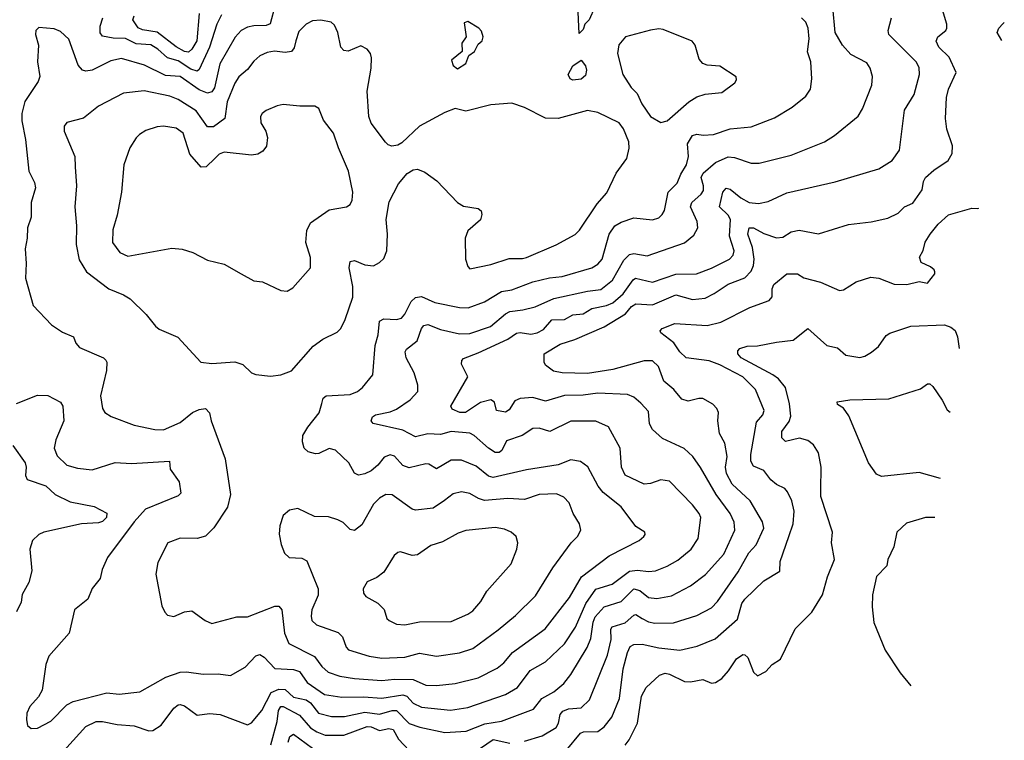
# Model space of a CAD drawing. Extents: x 1921360 to 2014538, y 768294 to 907744.
# Tile 295 of 412: x 2002880 to 2007570, y 853184 to 856616. Entities that reach past the tile are written whole.
import ezdxf

# ---------------------------------------------------------------- set-up
doc = ezdxf.new("R2010")
doc.units = 0

msp = doc.modelspace()

# ---------------------------------------------------------------- linework, layer by layer
at = {"layer": '0CON10XD'}
for points in [[(2004097.5, 856685), (2004073.4, 856596.6), (2004055, 856588.7), (2003995, 856587.5), (2003965, 856580), (2003935, 856564.6), (2003906.9, 856533.1), (2003834.2, 856405.8), (2003809.1, 856290.9), (2003795, 856271.9), (2003775, 856266.6), (2003735, 856282.5), (2003645, 856345.2), (2003575, 856349.5), (2003475, 856398.8), (2003365, 856430.9), (2003315, 856420.9), (2003225, 856376), (2003195, 856371.2), (2003178.8, 856375), (2003159.3, 856399.3), (2003115, 856523.8), (2003075, 856559.2), (2003045, 856572.5), (2002970.8, 856579.2), (2002956.7, 856565), (2002956.2, 856545), (2002970, 856495), (2002965.6, 856415), (2002976.7, 856345), (2002968.8, 856321.2), (2002905, 856226), (2002890.6, 856169.4), (2002890, 856135), (2002907.5, 856045), (2002924.7, 855895), (2002950.8, 855840.8), (2002956.2, 855815), (2002935.5, 855745), (2002935.4, 855675), (2002917.5, 855625), (2002916.7, 855575), (2002905.7, 855525), (2002910.8, 855455), (2002907.8, 855385), (2002944.3, 855255), (2003032.5, 855162.5), (2003085, 855128.1), (2003136, 855105), (2003148, 855075), (2003166, 855055), (2003280, 855005), (2003291.2, 854995), (2003296.2, 854985), (2003293.8, 854945), (2003265.8, 854824.2), (2003274.4, 854764.4), (2003286.7, 854745), (2003315.8, 854725.8), (2003425, 854684.4), (2003524.6, 854664.6), (2003565, 854663.1), (2003645, 854697.1), (2003704.2, 854745), (2003735, 854760), (2003765, 854764.2), (2003784.4, 854744.4), (2003793.1, 854705), (2003858.9, 854525), (2003884, 854355), (2003870.6, 854295), (2003804.6, 854195.4), (2003765, 854157.1), (2003725, 854145.8), (2003645, 854147.5), (2003585.5, 854124.5), (2003538.9, 854031.1), (2003528.5, 853975), (2003558, 853825), (2003571.2, 853795), (2003585, 853780), (2003615, 853774), (2003665, 853796.2), (2003700.7, 853800.7), (2003763.8, 853755), (2003795, 853740), (2003915, 853771.4), (2003965, 853771.9), (2004095, 853823.1), (2004115, 853822.9), (2004128.9, 853805), (2004142.2, 853695), (2004162.7, 853645), (2004284, 853584), (2004318.8, 853535), (2004349.4, 853509.4), (2004405, 853489.7), (2004475, 853478.9), (2004605, 853468.9), (2004665, 853475.6), (2004753.9, 853473.9), (2004815, 853447.2), (2004865, 853444.7)], [(2002935, 853240.8), (2002965, 853242.5), (2003028.8, 853275), (2003105, 853352.9), (2003135, 853368.9), (2003295, 853410), (2003355, 853403.5), (2003452.5, 853415), (2003575.9, 853484.1), (2003645, 853508.5), (2003675, 853510.4), (2003755, 853499.5), (2003825, 853501.1), (2003885, 853492.9), (2003955, 853533.1), (2004005, 853586.7), (2004025, 853593.5), (2004045, 853580.5), (2004095.8, 853525.8), (2004185, 853521), (2004212.6, 853512.6), (2004249.3, 853459.3), (2004332.8, 853402.8), (2004415, 853388.9), (2004518.7, 853391.3), (2004605, 853385.2), (2004705, 853401.2), (2004724.2, 853394.2), (2004755, 853361.4), (2004795, 853342.3), (2004933, 853327), (2005015, 853340), (2005195, 853401.6), (2005251.5, 853435), (2005312.6, 853517.4), (2005385, 853557.1), (2005476.2, 853643.8), (2005527.3, 853722.7), (2005576.5, 853835), (2005625, 853903.6), (2005701.8, 853928.2), (2005785, 853989.4), (2005823.9, 853993.9), (2005875, 853987.8), (2005908.6, 853991.4), (2005965, 854013.5), (2006015, 854041.5), (2006078.5, 854095), (2006111.5, 854145), (2006124.4, 854245), (2006116.5, 854265), (2006085.5, 854305), (2005975, 854418.9), (2005935, 854425.4), (2005885, 854406.7), (2005855, 854404.4), (2005765, 854447.1), (2005747.3, 854485), (2005740, 854575), (2005685, 854676.7), (2005624.7, 854704.7), (2005505, 854704.6), (2005405, 854655.4), (2005355, 854671.2), (2005325, 854668.9), (2005273.7, 854636.3), (2005199.8, 854610.2), (2005176.5, 854565), (2005164.6, 854555.4), (2005145, 854554.7), (2005113.8, 854575), (2005045.7, 854635.7), (2005025, 854647.2), (2004935, 854654.8), (2004885, 854640.9), (2004825, 854643.5), (2004765, 854629.6), (2004705, 854661.6), (2004563.6, 854693.6), (2004554.3, 854705), (2004561.1, 854725), (2004575, 854734.5), (2004645, 854748.4), (2004675, 854761.8), (2004740.6, 854805), (2004777.1, 854845), (2004776.9, 854875), (2004759.3, 854935), (2004721.3, 855005), (2004716.1, 855033.9), (2004723.2, 855046.8), (2004774, 855086), (2004794.4, 855145.6), (2004805, 855160), (2004825, 855163.9), (2004885, 855140.3), (2004975, 855120.6), (2005025, 855121.8), (2005122.5, 855155), (2005194.5, 855215.5), (2005215, 855225.7), (2005276.4, 855233.6), (2005335, 855249.2), (2005425, 855288.3), (2005585, 855323.9), (2005648.5, 855331.5), (2005703.7, 855376.3), (2005758.5, 855471.5), (2005785, 855497.5), (2005805, 855501.8), (2005868.7, 855491.3), (2006046.9, 855553.1), (2006090.9, 855589.1), (2006111.1, 855625), (2006107.9, 855655), (2006075.3, 855725), (2006082.2, 855745), (2006126.2, 855785), (2006137.2, 855802.8), (2006137.6, 855825), (2006127, 855865), (2006135.8, 855885), (2006194.8, 855935.2), (2006255, 855962.2), (2006285, 855959.2), (2006365, 855933.1), (2006403.3, 855933.3), (2006555, 855970.9), (2006714, 856035), (2006760.8, 856065), (2006875, 856156), (2006895, 856191.2), (2006938.9, 856305), (2006941.9, 856345), (2006931.9, 856385), (2006915, 856410.8), (2006839.5, 856449.5), (2006799.2, 856495), (2006765.3, 856555.3), (2006753.4, 856675)], [(2005285, 853180.7), (2005369.2, 853205), (2005436.2, 853245), (2005446.4, 853265), (2005455, 853307.5), (2005466.9, 853323.1), (2005495, 853333.8), (2005555, 853338.7), (2005595, 853376.7), (2005681, 853589), (2005697.6, 853665), (2005696.3, 853713.7), (2005702.9, 853725), (2005765, 853744.1), (2005805, 853780.8), (2005815, 853782.7), (2005846.1, 853763.9), (2005875, 853748.1), (2005905, 853741.9), (2005995, 853744), (2006105, 853778.8), (2006175, 853815.4), (2006205, 853845.5), (2006303.1, 853986.9), (2006353.7, 854076.3), (2006388, 854115), (2006424.6, 854195), (2006418.8, 854225), (2006360.4, 854325), (2006274.8, 854404.8), (2006247.2, 854455), (2006241.6, 854485), (2006250.8, 854535), (2006238.5, 854598.5), (2006214.5, 854645), (2006205.6, 854705), (2006208.6, 854745), (2006200.8, 854765), (2006181.2, 854785), (2006135, 854811.4), (2006115, 854812.5), (2006065, 854800), (2006035, 854808.6), (2005996.2, 854855), (2005948.9, 854895), (2005923.9, 854965), (2005895, 854990.7), (2005855, 854991), (2005705, 854949.5), (2005585, 854930.3), (2005463.7, 854933.7), (2005422.8, 854942.8), (2005385, 854971.2), (2005378, 854985), (2005378.8, 855025), (2005455, 855070.9), (2005525, 855092.4), (2005665, 855152.6), (2005765.5, 855214.5), (2005795, 855249.6), (2005815, 855263.2), (2005895, 855258), (2006005, 855305.7), (2006085, 855283.1), (2006145, 855290.4), (2006188.3, 855311.7), (2006255, 855356.6), (2006335, 855386.1), (2006365, 855418.1), (2006375.8, 855445), (2006378.9, 855475), (2006371.6, 855531.6), (2006348.6, 855595), (2006355.5, 855624.5), (2006375, 855625.4), (2006425, 855597.4), (2006485, 855577.5), (2006515, 855580.4), (2006555, 855605.5), (2006593.4, 855613.4), (2006685, 855595.7), (2006828.6, 855641.4), (2006936.2, 855653.8), (2007015, 855671.1), (2007064, 855695), (2007095.3, 855724.7), (2007135, 855742.2), (2007178.9, 855805), (2007185.6, 855845), (2007195.4, 855864.6), (2007235, 855900), (2007303.3, 855945), (2007321.7, 855978.3), (2007324, 856015), (2007295.8, 856094.2), (2007289.5, 856145), (2007295.5, 856245.5), (2007304.6, 856285), (2007340.8, 856365), (2007307.8, 856437.8), (2007258.6, 856485), (2007246.2, 856513.8), (2007254, 856535), (2007292.5, 856565), (2007296.9, 856575), (2007296.4, 856595), (2007266.9, 856695)], [(2005620, 856675), (2005592.5, 856615), (2005572.5, 856595), (2005565, 856570), (2005545, 856550), (2005538.8, 856685)], [(2003075, 853116.2), (2003195, 853249.2), (2003245, 853273.6), (2003275, 853274.2), (2003345, 853260), (2003425, 853252.5), (2003495, 853230), (2003515, 853230.6), (2003555, 853256.7), (2003615, 853336.7), (2003635, 853353.5), (2003645, 853354.5), (2003665, 853348.2), (2003725, 853304.6), (2003785, 853312.1), (2003835, 853307.7), (2003965, 853258.1), (2003985, 853267.1), (2004034.2, 853325.8), (2004078, 853412), (2004115, 853428.1), (2004145, 853425.8), (2004185, 853389.1), (2004245, 853376.3), (2004265, 853362.7), (2004303.9, 853313.9), (2004365, 853298), (2004426.8, 853296.8), (2004525, 853317.8), (2004595, 853307.9), (2004655, 853326.2), (2004675, 853326.5), (2004735, 853264.3), (2004786.3, 853246.3), (2004905, 853220.8), (2005007.4, 853227.4), (2005096.6, 853263.4), (2005175, 853275.3), (2005327.8, 853332.3), (2005367.1, 853382.9), (2005425, 853415.4), (2005472.2, 853455), (2005505, 853496.9), (2005584, 853626), (2005600.5, 853669.5), (2005612.6, 853747.4), (2005621.8, 853771.8), (2005665, 853820.5), (2005744.6, 853845), (2005805, 853905.2), (2005835, 853897.5), (2005875, 853864.7), (2005915, 853858.8), (2005985, 853872), (2006075, 853919.6), (2006146.7, 853973.3), (2006235, 854070), (2006286.7, 854185), (2006283.7, 854223.7), (2006264.1, 854265), (2006197.6, 854355), (2006123.8, 854483.8), (2006086.3, 854536.4), (2006045, 854573.3), (2005941.9, 854621.9), (2005895, 854664.5), (2005880.9, 854690.9), (2005875, 854750), (2005839.7, 854789.7), (2005805, 854818.1), (2005775, 854830.5), (2005635, 854836.9), (2005565, 854828.1), (2005475, 854826.7), (2005385, 854798.7), (2005325, 854816.2), (2005265, 854811.9), (2005239.3, 854800.7), (2005212.1, 854757.9), (2005195, 854747.3), (2005151.9, 854755), (2005141.8, 854795), (2005125, 854805.2), (2005075, 854793.3), (2005003.3, 854745), (2004976.7, 854745), (2004940.9, 854760.9), (2004934.3, 854775), (2005015.7, 854915), (2004985.5, 854975), (2004986.6, 854993.4), (2004995, 855002.9), (2005065, 855028.8), (2005205.2, 855094.8), (2005247.4, 855122.6), (2005265, 855125.9), (2005315, 855118.8), (2005345, 855125.2), (2005375, 855140.7), (2005415, 855186.3), (2005475, 855188), (2005515, 855210.3), (2005565, 855215.4), (2005605, 855240.8), (2005675, 855254.4), (2005705, 855268.3), (2005755, 855310.5), (2005802.1, 855377.9), (2005814.3, 855385.7), (2005895, 855365.7), (2006005, 855403.4), (2006103.7, 855406.3), (2006175, 855432.5), (2006261.8, 855475), (2006278.8, 855495), (2006283.8, 855515), (2006261.4, 855585), (2006265.6, 855665), (2006255, 855684.6), (2006213.8, 855725), (2006229.1, 855795), (2006245, 855813.5), (2006265, 855809.1), (2006315, 855768.2), (2006355, 855744.7), (2006399.1, 855740.9), (2006445, 855749.5), (2006535, 855791.5), (2006765, 855843.6), (2006973.3, 855905), (2007035.7, 855945), (2007070.9, 855995), (2007095.5, 856184.5), (2007140.9, 856259.1), (2007167.1, 856355), (2007165, 856388.8), (2007150.6, 856415), (2007020, 856545), (2007016.5, 856565), (2007033.6, 856625)], [(2004075, 854917.8), (2004125, 854924.5), (2004175, 854944), (2004278, 855062), (2004325, 855094.4), (2004392.8, 855127.2), (2004410.6, 855145), (2004431.5, 855188.5), (2004466.5, 855295), (2004467.3, 855345), (2004450, 855435), (2004454.3, 855465), (2004475, 855470), (2004525, 855448.5), (2004565, 855443.1), (2004595, 855459.2), (2004615, 855478.8), (2004629.1, 855515), (2004632.2, 855595), (2004626.7, 855665), (2004641, 855749), (2004685.4, 855835), (2004726.2, 855883.8), (2004755, 855900.6), (2004775, 855904.4), (2004810.6, 855890.6), (2004868, 855848), (2004965.4, 855745.4), (2004995, 855728.1), (2005065, 855716.7), (2005078.8, 855705), (2005081.7, 855688.3), (2005075, 855663.3), (2005015, 855611.2), (2005001.9, 855575), (2005003.3, 855475), (2005015, 855440), (2005025, 855428.8), (2005125, 855450.6), (2005211.2, 855478.8), (2005275, 855478.2), (2005295, 855483.8), (2005435, 855543.6), (2005527, 855593), (2005546.9, 855613.1), (2005631.2, 855738.8), (2005677.8, 855792.2), (2005721.4, 855885), (2005772, 855955), (2005783.9, 856003.9), (2005782, 856035), (2005756.8, 856096.8), (2005736.2, 856125), (2005635, 856174.3), (2005585, 856183.1), (2005445, 856145.7), (2005385, 856146.9), (2005285, 856197.5), (2005225, 856218.6), (2005125, 856211.2), (2005005, 856180), (2004955, 856192.5), (2004905, 856173.3), (2004785, 856108.6), (2004700.7, 856029.3), (2004682.1, 856017.9), (2004653.2, 856013.2), (2004635, 856020), (2004622.6, 856032.6), (2004555, 856122.5), (2004544, 856155), (2004536, 856275), (2004554.4, 856384.4), (2004556.7, 856435), (2004552, 856455), (2004536.2, 856475), (2004505, 856491.2), (2004445, 856466), (2004425, 856468.8), (2004410, 856485), (2004396.5, 856555), (2004379.8, 856589.8), (2004364.4, 856604.4), (2004315, 856614.3), (2004275, 856610.6), (2004245, 856594.4), (2004210.8, 856559.2), (2004195.3, 856514.7), (2004188.3, 856481.7), (2004175, 856464.4), (2004145, 856459.6), (2004094.1, 856465.9), (2004059.5, 856460.5), (2004025, 856443.6), (2003995, 856418.1), (2003965, 856379.4), (2003925, 856344.5), (2003905, 856313.1), (2003868.6, 856225), (2003857.7, 856145), (2003804, 856105), (2003775, 856106.1), (2003721.6, 856181.6), (2003635, 856235.3), (2003595, 856251.2), (2003473.4, 856276.6), (2003375, 856266.5), (2003255, 856204.4), (2003185, 856147.1), (2003105, 856125.8), (2003091.7, 856108.3), (2003092.5, 856085), (2003142.5, 855965), (2003144.2, 855915.8), (2003150.6, 855825), (2003143.3, 855725), (2003150.4, 855635), (2003148.8, 855545), (2003163.1, 855473.1), (2003199.4, 855415), (2003305, 855334.7), (2003375, 855306.3), (2003406.9, 855286.9), (2003482.7, 855212.7), (2003526.8, 855156.8), (2003545, 855142), (2003634.3, 855104.3), (2003742.5, 854985), (2003795, 854979.4), (2003905, 854987.3), (2003943.7, 854973.7), (2003984, 854935), (2004005, 854926.9), (2004075, 854917.8)], [(2003841.2, 856638.8), (2003819.7, 856595), (2003784, 856485), (2003735, 856379.4), (2003725, 856371.2), (2003695, 856379.8), (2003635, 856420.8), (2003585, 856434.4), (2003539.1, 856475), (2003505, 856495.7), (2003435, 856500.3), (2003385, 856525.9), (2003325, 856527.7), (2003275, 856537.7), (2003264, 856554), (2003263.9, 856585), (2003275.8, 856625)], [(2003736, 856646), (2003724, 856516), (2003700.8, 856475), (2003685, 856461.9), (2003665, 856465.2), (2003625, 856487.4), (2003535, 856555.9), (2003465, 856568.4), (2003445, 856577.8), (2003419.2, 856615), (2003425.5, 856635)], [(2004865, 853444.7), (2004955, 853454.1), (2005065, 853481.3), (2005155, 853527.9), (2005186.5, 853553.5), (2005227.9, 853602.1), (2005382.9, 853715), (2005498.8, 853865), (2005557.2, 853962.8), (2005687.6, 854062.4), (2005831.2, 854135), (2005854, 854155), (2005860, 854165), (2005857.5, 854175), (2005815, 854202.5), (2005745, 854295.5), (2005659.6, 854365), (2005636.4, 854395), (2005586.7, 854486.7), (2005551.7, 854511.7), (2005505, 854520.6), (2005445, 854496.5), (2005295, 854472.4), (2005135, 854436.5), (2005112.8, 854442.8), (2005055, 854490.3), (2004985, 854518.2), (2004935, 854517.7), (2004865, 854476.9), (2004828.8, 854498.8), (2004815, 854500.5), (2004735, 854482.5), (2004705, 854492.7), (2004665, 854538.1), (2004645, 854544.4), (2004617.2, 854532.8), (2004586.5, 854495), (2004555, 854467.9), (2004525, 854452.7), (2004495, 854446.9), (2004475, 854456), (2004448.6, 854505), (2004385, 854565.6), (2004355, 854574.4), (2004305, 854550.6), (2004288.8, 854548.8), (2004255, 854558), (2004235.7, 854575.7), (2004227.5, 854605), (2004229.4, 854635), (2004252.2, 854675), (2004306.8, 854743.2), (2004318.9, 854788.9), (2004326.2, 854813.8), (2004340, 854825), (2004455, 854831.8), (2004490, 854845), (2004514, 854865), (2004562.5, 854925), (2004573.9, 855065), (2004587.6, 855115), (2004595, 855180), (2004615, 855190.8), (2004675, 855187.7), (2004698.6, 855195), (2004715, 855213.1), (2004745, 855274.4), (2004766.4, 855293.6), (2004795, 855298.2), (2004858.5, 855268.5), (2004975.3, 855245.3), (2005016.3, 855243.6), (2005095, 855272.4), (2005175, 855321.6), (2005225, 855328.8), (2005325, 855367.2), (2005403.9, 855386.1), (2005465, 855392.9), (2005605.2, 855434.8), (2005635, 855451.1), (2005654.1, 855475), (2005688.5, 855595), (2005715.9, 855634.1), (2005745, 855652.3), (2005805, 855672.5), (2005895, 855663.6), (2005925, 855673.1), (2005941.4, 855688.6), (2005952.1, 855707.9), (2005968.9, 855795), (2006011.8, 855838.2), (2006029.4, 855880.6), (2006057.2, 855925), (2006066.5, 855965), (2006061.1, 856025), (2006085.5, 856064.5), (2006105, 856070.6), (2006135.5, 856065.5), (2006185, 856068.5), (2006265, 856096.2), (2006365, 856106.5), (2006475, 856149.4), (2006559.8, 856200.2), (2006625, 856251.2), (2006647.1, 856285), (2006653.5, 856335), (2006649.2, 856415), (2006633.5, 856463.5), (2006640.4, 856525), (2006635.4, 856575), (2006625, 856604), (2006605, 856624.3)], [(2004965, 856382.5), (2005005, 856406.7), (2005020, 856445), (2005047.5, 856465), (2005065, 856500), (2005082.5, 856515), (2005088.8, 856535), (2005080.7, 856560.7), (2005067.5, 856575), (2005015, 856607.5), (2004998.3, 856601.7), (2005007.5, 856535), (2004986.7, 856505), (2004987.5, 856465), (2004937, 856423), (2004945, 856397.5), (2004965, 856382.5)], [(2005935, 856127.1), (2005965, 856134.5), (2006067.1, 856225), (2006105, 856248.9), (2006145, 856261.9), (2006225, 856269.4), (2006286.2, 856315), (2006295, 856330), (2006293.6, 856343.6), (2006215, 856395.4), (2006155, 856400), (2006135, 856407.1), (2006117.4, 856427.4), (2006097.1, 856495), (2006083.4, 856513.4), (2005945, 856569.4), (2005925, 856572.9), (2005885, 856566.9), (2005765.4, 856534.6), (2005735, 856496), (2005728.5, 856455), (2005753.1, 856355), (2005793.1, 856293.1), (2005821.4, 856265), (2005844.2, 856215), (2005884.6, 856154.6), (2005935, 856127.1)], [(2007558.7, 856517.5), (2007535.6, 856555), (2007543.5, 856575), (2007563.1, 856596.9), (2007570.3, 856602.3)], [(2005515, 856327.8), (2005501.9, 856335), (2005492.9, 856355), (2005515, 856396.2), (2005555, 856423.3), (2005575, 856396.7), (2005580, 856375), (2005575, 856350), (2005555, 856332.5), (2005515, 856327.8)], [(2004155, 855322.5), (2004180.7, 855339.3), (2004265.8, 855435), (2004265.9, 855484.1), (2004243.3, 855555), (2004248.5, 855611.5), (2004265, 855648.8), (2004355, 855710), (2004437.5, 855725), (2004453.9, 855736.1), (2004464.1, 855755.9), (2004466.9, 855795), (2004447.1, 855895), (2004398.6, 856005), (2004375.5, 856075.5), (2004327.3, 856137.3), (2004305, 856193.3), (2004286.7, 856205), (2004215, 856203.8), (2004135, 856212), (2004106.1, 856206.1), (2004055, 856183.8), (2004035, 856168.8), (2004028, 856155), (2004029.2, 856125), (2004052.5, 856085), (2004060, 856055), (2004056.7, 856013.3), (2004039.3, 855990.7), (2004015, 855975.7), (2003985, 855970.5), (2003855, 855984.5), (2003830, 855975), (2003810, 855955), (2003768.6, 855915), (2003745, 855914.5), (2003691.5, 855975), (2003659.1, 856075), (2003625, 856099.6), (2003565, 856108.5), (2003535, 856106.2), (2003481.4, 856088.6), (2003451.4, 856068.6), (2003435, 856054), (2003405.8, 856005), (2003375.7, 855925), (2003365.6, 855795), (2003344.4, 855685), (2003323.3, 855615), (2003321.9, 855555), (2003357.2, 855507.2), (2003395, 855490), (2003605, 855527.5), (2003655, 855522.5), (2003705, 855507.1), (2003775, 855471.4), (2003855, 855452), (2003935.7, 855405.7), (2003995, 855372), (2004037.3, 855367.3), (2004125, 855325.8), (2004155, 855322.5)], [(2005483.2, 853135), (2005551.8, 853218.2), (2005566, 853224), (2005635, 853226.4), (2005665, 853247.8), (2005701.2, 853295), (2005737.2, 853382.7), (2005754.7, 853525), (2005775, 853602.5), (2005788.7, 853631.3), (2005805, 853640), (2005845, 853641.3), (2005925, 853624.2), (2006025, 853612.7), (2006106.8, 853633.2), (2006192.8, 853667.2), (2006298.7, 853761.3), (2006319.6, 853835), (2006333.9, 853856.1), (2006425, 853942.9), (2006500.7, 853989.3), (2006503.3, 854035), (2006543.9, 854155), (2006564.6, 854215), (2006568.9, 854275), (2006558.5, 854325), (2006538, 854368), (2006525, 854384), (2006485, 854403.1), (2006458.6, 854425), (2006425, 854469.5), (2006375, 854490.5), (2006363.4, 854513.4), (2006363.3, 854545), (2006390.7, 854699.3), (2006420, 854735), (2006426.4, 854755), (2006385.4, 854855), (2006324.8, 854914.8), (2006215, 854971.9), (2006165, 854991.1), (2006055, 855005.4), (2006025.5, 855035), (2005996.8, 855076.8), (2005934.4, 855125), (2005931.4, 855135), (2005940, 855145), (2006001.5, 855168.5), (2006155, 855159.5), (2006220, 855175), (2006358, 855245), (2006450.5, 855279.5), (2006464.1, 855295.9), (2006464.5, 855335), (2006472.2, 855355), (2006534, 855406), (2006585, 855405.4), (2006615, 855386.4), (2006695.3, 855365.3), (2006785, 855325.8), (2006805, 855330), (2006865, 855367.1), (2006935, 855390), (2006972.5, 855385), (2007045, 855356.9), (2007105.5, 855354.5), (2007165, 855368.8), (2007205, 855361.2), (2007240, 855405), (2007240, 855415), (2007236.7, 855425), (2007218.3, 855438.3), (2007175, 855460), (2007166.2, 855485), (2007183.9, 855516.1), (2007193.7, 855556.3), (2007217.1, 855595), (2007255, 855642.9), (2007305, 855687.1), (2007415, 855718.9), (2007445, 855717.1), (2007449.1, 855719.2)], [(2005765, 853161.8), (2005783.9, 853186.1), (2005822.6, 853265), (2005842.8, 853395), (2005864.3, 853435), (2005928, 853495), (2005955, 853503.5), (2005975, 853499.6), (2006046.4, 853463.6), (2006075, 853462.7), (2006135, 853474.4), (2006175, 853456.9), (2006195, 853459.5), (2006225, 853478.5), (2006257.1, 853515), (2006295, 853572.9), (2006325, 853592.5), (2006335, 853592), (2006348.8, 853578.8), (2006375, 853508.8), (2006395, 853491.2), (2006435, 853512.5), (2006465, 853545.8), (2006505, 853571.2), (2006574.4, 853715), (2006654.3, 853795), (2006703.8, 853876.2), (2006727.9, 853962.1), (2006761.9, 854045), (2006746.5, 854125), (2006752.5, 854175), (2006697.1, 854345), (2006696.3, 854376.3), (2006698.2, 854485), (2006685, 854553.3), (2006661.4, 854591.4), (2006635, 854611.9), (2006595, 854623.6), (2006527.4, 854607.4), (2006511.1, 854625), (2006511.1, 854655), (2006545, 854702.5), (2006552.9, 854727.1), (2006546.5, 854786.5), (2006528.5, 854865), (2006494, 854905), (2006467.7, 854925), (2006316.9, 855005), (2006300.5, 855025), (2006301.7, 855038.3), (2006310.4, 855049.6), (2006345, 855061.8), (2006395, 855062.2), (2006485, 855080.9), (2006565, 855089.6), (2006635, 855145.7), (2006725, 855064.5), (2006775, 855053.3), (2006815, 855018.5), (2006882.2, 855007.8), (2006906.2, 855013.8), (2006937.3, 855032.7), (2006970.3, 855059.7), (2007007.4, 855112.6), (2007025, 855123.1), (2007125, 855157.1), (2007285, 855163.1), (2007315, 855152.5), (2007335.6, 855135.6), (2007346.7, 855105), (2007356, 855049.6)], [(2007267.1, 854431.6), (2007165, 854459.5), (2006985, 854440), (2006961.7, 854451.7), (2006923.8, 854505), (2006829.7, 854729.7), (2006805, 854766.7), (2006775, 854783.8), (2006774.4, 854795.6), (2006835, 854806.2), (2007020.3, 854809.7), (2007171.9, 854858.1), (2007205, 854881.2), (2007215, 854882), (2007229.7, 854869.7), (2007275, 854804.3), (2007298.6, 854758.6), (2007312.5, 854747.5)], [(2002865, 854787.8), (2002965, 854828), (2003015, 854826), (2003074.4, 854794.4), (2003085.6, 854775), (2003090.7, 854705), (2003052.2, 854615), (2003045.4, 854575), (2003058.8, 854538.8), (2003105, 854494.3), (2003155, 854479.5), (2003225, 854472.5), (2003335, 854506.5), (2003412.6, 854502.6), (2003593.9, 854513.9), (2003597.5, 854475), (2003640.6, 854415), (2003648.5, 854361.5), (2003635, 854348.9), (2003478.9, 854285), (2003426.1, 854225), (2003298.9, 854055), (2003272.6, 853997.4), (2003263.1, 853955), (2003225, 853907.5), (2003204.3, 853855.7), (2003141.4, 853805), (2003115.5, 853694.5), (2003018.6, 853585), (2003005.7, 853545), (2002987.6, 853422.4), (2002969.3, 853390.7), (2002928.6, 853345), (2002914.2, 853314.2), (2002912.1, 853282.1), (2002918, 853255), (2002935, 853240.8)], [(2002847.6, 854587.6), (2002906.7, 854505), (2002911.2, 854485), (2002907.3, 854445), (2002916.7, 854426.7), (2003005, 854395.3), (2003049.6, 854355), (2003120.2, 854320.2), (2003235, 854297.5), (2003295.7, 854265.7), (2003294.2, 854245), (2003275, 854225.7), (2003255, 854219.1), (2003175, 854214.7), (2002995.8, 854175), (2002971.1, 854165), (2002941.2, 854135), (2002928.9, 854095), (2002938.7, 853991.3), (2002924.1, 853935.9), (2002892.2, 853877.8), (2002887.2, 853842.8), (2002864.6, 853795.4)], [(2004605.9, 853575.9), (2004715, 853579.7), (2004785, 853598.5), (2004865, 853584.6), (2004975, 853601.5), (2005038.3, 853621.7), (2005160.1, 853709.9), (2005242.2, 853777.8), (2005337.6, 853872.4), (2005420.5, 854005), (2005506.9, 854125), (2005537.1, 854155), (2005552.9, 854185), (2005546.5, 854215), (2005517.3, 854265), (2005498.1, 854315), (2005472.3, 854342.3), (2005437.3, 854357.3), (2005355, 854354.6), (2005285, 854330.7), (2005205, 854335.3), (2005095, 854326.7), (2005065.8, 854335), (2005025, 854360), (2004985, 854366.9), (2004945, 854357.9), (2004903.5, 854326.5), (2004849.7, 854290.3), (2004765, 854279.6), (2004749.2, 854285), (2004655, 854352.5), (2004625, 854354.5), (2004595, 854337.3), (2004565, 854309.1), (2004510.1, 854209.9), (2004475, 854182.9), (2004455, 854188.6), (2004420.9, 854220.9), (2004395, 854234.5), (2004352.1, 854247.9), (2004285, 854250.8), (2004205, 854288), (2004165, 854280), (2004136, 854255), (2004118.8, 854205), (2004116.4, 854166.4), (2004125.9, 854115.9), (2004141.2, 854075), (2004164.2, 854054.2), (2004225, 854050.8), (2004248.3, 854038.3), (2004301.8, 853905), (2004301.8, 853875), (2004272.3, 853805), (2004268.2, 853775), (2004272.2, 853755), (2004294, 853734), (2004397.9, 853697.9), (2004417.3, 853677.3), (2004435, 853628), (2004447.1, 853615), (2004545, 853585.4), (2004605.9, 853575.9)], [(2007240.2, 854245), (2007194.3, 854245.7), (2007105, 854217.5), (2007059.2, 854175), (2007043.9, 854106.1), (2007016.2, 854045), (2007010, 854015), (2006962, 853965), (2006943.2, 853876.8), (2006940.7, 853819.3), (2006948.5, 853745), (2007003.3, 853613.3), (2007075, 853505.7), (2007124.9, 853443.8)], [(2004715, 853734.5), (2004785, 853748.5), (2004935, 853750.4), (2005015, 853784.5), (2005038.9, 853801.1), (2005076.5, 853845), (2005105, 853894.3), (2005221.9, 854025), (2005248.1, 854095), (2005252.9, 854125), (2005246, 854155), (2005222, 854175), (2005189.6, 854189.6), (2005145, 854197.5), (2005005, 854182.7), (2004968.6, 854171.4), (2004895, 854130), (2004838, 854112), (2004775, 854067.8), (2004750, 854065), (2004695, 854082), (2004681.7, 854078.3), (2004664.2, 854065), (2004614.2, 853985), (2004581.2, 853958.8), (2004535, 853938.8), (2004515.8, 853905), (2004518, 853885), (2004528.8, 853868.8), (2004586.8, 853836.8), (2004616.6, 853806.6), (2004629.2, 853765), (2004640, 853755), (2004675, 853736.9), (2004715, 853734.5)], [(2004076.7, 853163.3), (2004106.3, 853273.7), (2004113.8, 853326.2), (2004125, 853345.3), (2004135, 853345.2), (2004213.8, 853303.8), (2004265, 853244.2), (2004295, 853224.3), (2004335, 853209), (2004425, 853208.4), (2004535, 853249.2), (2004555, 853248.2), (2004595, 853231.3), (2004639.2, 853240.8), (2004660, 853235), (2004685, 853189.2), (2004735, 853136.4)], [(2004159, 853175), (2004167.8, 853202.2), (2004185, 853213.5), (2004275, 853147.5)], [(2005075, 853146.8), (2005135, 853188.3), (2005215, 853171.1)]]:
    msp.add_lwpolyline(points, dxfattribs=at)

doc.saveas('drawing.dxf')
